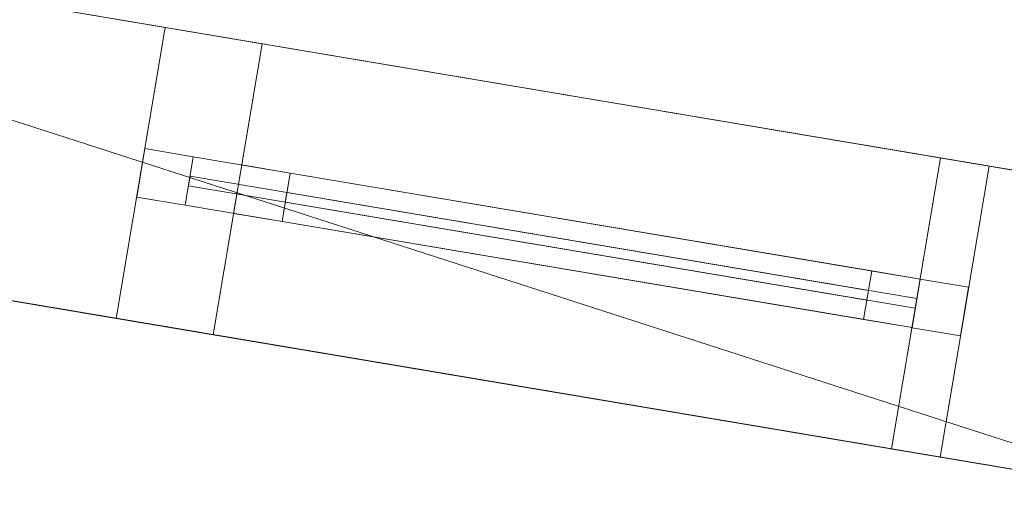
# Model space of a CAD drawing. Header units: millimetres. Extents: x -430348 to -225823, y -86243 to 5084.
# Tile 716 of 1056: x -350371 to -349369, y -2106 to -1631. Entities that reach past the tile are written whole.
import ezdxf

# ---------------------------------------------------------------- set-up
doc = ezdxf.new("R2010")
doc.units = ezdxf.units.MM
for name, color, linetype, lineweight in [('A-GLAZ-CURT', 52, 'Continuous', 9), ('A-GLAZ-CWMG', 51, 'Continuous', 9), ('A-ROOF', 132, 'Continuous', 9), ('A-WALL', 113, 'Continuous', 9)]:
    doc.layers.add(name, color=color, linetype=linetype, lineweight=lineweight)

# ---------------------------------------------------------------- blocks, each defined once
blk = doc.blocks.new('System Panel - Glazed-293982-_3D_ Copy 1')
at = {"layer": 'A-GLAZ-CURT', "transparency": 33554471}
mesh = blk.add_polyface(dxfattribs=at)
corners = [(-300, 5), (-300, 5, 525), (300, 5, 525), (300, 5)]
mesh.append_faces([[corners[k] for k in face] for face in [(1, 2, 3, 0)]])
mesh = blk.add_polyface(dxfattribs=at)
corners = [(300, -5), (-300, -5), (-300, 5), (300, 5)]
mesh.append_faces([[corners[k] for k in face] for face in [(0, 1, 2, 3)]])
mesh = blk.add_polyface(dxfattribs=at)
corners = [(-300, -5, 525), (300, -5, 525), (300, 5, 525), (-300, 5, 525)]
mesh.append_faces([[corners[k] for k in face] for face in [(3, 0, 1, 2)]])
mesh = blk.add_polyface(dxfattribs=at)
corners = [(-300, -5), (-300, -5, 525), (-300, 5, 525), (-300, 5)]
mesh.append_faces([[corners[k] for k in face] for face in [(0, 1, 2, 3)]])
mesh = blk.add_polyface(dxfattribs=at)
corners = [(300, -5, 525), (300, -5), (300, 5), (300, 5, 525)]
mesh.append_faces([[corners[k] for k in face] for face in [(0, 1, 2, 3)]])
mesh = blk.add_polyface(dxfattribs=at)
corners = [(-300, -5), (300, -5), (300, -5, 525), (-300, -5, 525)]
mesh.append_faces([[corners[k] for k in face] for face in [(2, 3, 0, 1)]])
blk = doc.blocks.new('Rectangular Mullion - 50mm x 50mm-444144-_3D_ Copy 1')
at = {"layer": 'A-GLAZ-CWMG'}
mesh = blk.add_polyface(dxfattribs=at)
corners = [(0, 25), (-50, 25), (-50, -25), (0, -25)]
mesh.append_faces([[corners[k] for k in face] for face in [(3, 0, 1, 2)]])
mesh = blk.add_polyface(dxfattribs=at)
corners = [(-50, 25), (0, 25), (0, 25, -700), (-50, 25, -700)]
mesh.append_faces([[corners[k] for k in face] for face in [(0, 1, 2, 3)]])
mesh = blk.add_polyface(dxfattribs=at)
corners = [(-50, -25), (-50, 25), (-50, 25, -700), (-50, -25, -700)]
mesh.append_faces([[corners[k] for k in face] for face in [(0, 1, 2, 3)]])
mesh = blk.add_polyface(dxfattribs=at)
corners = [(0, 25), (0, -25), (0, -25, -700), (0, 25, -700)]
mesh.append_faces([[corners[k] for k in face] for face in [(0, 1, 2, 3)]])
mesh = blk.add_polyface(dxfattribs=at)
corners = [(0, -25), (-50, -25), (-50, -25, -700), (0, -25, -700)]
mesh.append_faces([[corners[k] for k in face] for face in [(0, 1, 2, 3)]])
blk = doc.blocks.new('Rectangular Mullion - 50mm x 50mm-293980-_3D_ Copy 1')
at = {"layer": 'A-GLAZ-CWMG'}
mesh = blk.add_polyface(dxfattribs=at)
corners = [(0, 25), (-50, 25), (-50, -25), (0, -25)]
mesh.append_faces([[corners[k] for k in face] for face in [(3, 0, 1, 2)]])
mesh = blk.add_polyface(dxfattribs=at)
corners = [(0, 25, -600), (0, -25, -600), (-50, -25, -600), (-50, 25, -600)]
mesh.append_faces([[corners[k] for k in face] for face in [(3, 0, 1, 2)]])
mesh = blk.add_polyface(dxfattribs=at)
corners = [(-50, 25), (0, 25), (0, 25, -600), (-50, 25, -600)]
mesh.append_faces([[corners[k] for k in face] for face in [(0, 1, 2, 3)]])
mesh = blk.add_polyface(dxfattribs=at)
corners = [(-50, -25), (-50, 25), (-50, 25, -600), (-50, -25, -600)]
mesh.append_faces([[corners[k] for k in face] for face in [(3, 0, 1, 2)]])
mesh = blk.add_polyface(dxfattribs=at)
corners = [(0, 25), (0, -25), (0, -25, -600), (0, 25, -600)]
mesh.append_faces([[corners[k] for k in face] for face in [(3, 0, 1, 2)]])
mesh = blk.add_polyface(dxfattribs=at)
corners = [(0, -25), (-50, -25), (-50, -25, -600), (0, -25, -600)]
mesh.append_faces([[corners[k] for k in face] for face in [(0, 1, 2, 3)]])
blk = doc.blocks.new('Rectangular Mullion - 50mm x 50mm-293983-_3D_ Copy 1')
at = {"layer": 'A-GLAZ-CWMG'}
mesh = blk.add_polyface(dxfattribs=at)
corners = [(0, 25), (-50, 25), (-50, -25), (0, -25)]
mesh.append_faces([[corners[k] for k in face] for face in [(3, 0, 1, 2)]])
mesh = blk.add_polyface(dxfattribs=at)
corners = [(-50, 25), (0, 25), (0, 25, -600), (-50, 25, -600)]
mesh.append_faces([[corners[k] for k in face] for face in [(0, 1, 2, 3)]])
mesh = blk.add_polyface(dxfattribs=at)
corners = [(-50, -25), (-50, 25), (-50, 25, -600), (-50, -25, -600)]
mesh.append_faces([[corners[k] for k in face] for face in [(0, 1, 2, 3)]])
mesh = blk.add_polyface(dxfattribs=at)
corners = [(0, 25), (0, -25), (0, -25, -600), (0, 25, -600)]
mesh.append_faces([[corners[k] for k in face] for face in [(0, 1, 2, 3)]])
mesh = blk.add_polyface(dxfattribs=at)
corners = [(0, -25), (-50, -25), (-50, -25, -600), (0, -25, -600)]
mesh.append_faces([[corners[k] for k in face] for face in [(0, 1, 2, 3)]])
blk = doc.blocks.new('Rectangular Mullion - 50mm x 50mm-293846-_3D_ Copy 1')
at = {"layer": 'A-GLAZ-CWMG'}
mesh = blk.add_polyface(dxfattribs=at)
corners = [(0, 25), (-50, 25), (-50, -25), (0, -25)]
mesh.append_faces([[corners[k] for k in face] for face in [(3, 0, 1, 2)]])
mesh = blk.add_polyface(dxfattribs=at)
corners = [(0, 25, -600), (0, -25, -600), (-50, -25, -600), (-50, 25, -600)]
mesh.append_faces([[corners[k] for k in face] for face in [(3, 0, 1, 2)]])
mesh = blk.add_polyface(dxfattribs=at)
corners = [(-50, 25), (0, 25), (0, 25, -600), (-50, 25, -600)]
mesh.append_faces([[corners[k] for k in face] for face in [(0, 1, 2, 3)]])
mesh = blk.add_polyface(dxfattribs=at)
corners = [(-50, -25), (-50, 25), (-50, 25, -600), (-50, -25, -600)]
mesh.append_faces([[corners[k] for k in face] for face in [(3, 0, 1, 2)]])
mesh = blk.add_polyface(dxfattribs=at)
corners = [(0, 25), (0, -25), (0, -25, -600), (0, 25, -600)]
mesh.append_faces([[corners[k] for k in face] for face in [(3, 0, 1, 2)]])
mesh = blk.add_polyface(dxfattribs=at)
corners = [(0, -25), (-50, -25), (-50, -25, -600), (0, -25, -600)]
mesh.append_faces([[corners[k] for k in face] for face in [(0, 1, 2, 3)]])
blk = doc.blocks.new('System Panel - door 4-518740-_3D_ Copy 1')
at = {"layer": 'A-GLAZ-CURT'}
mesh = blk.add_polyface(dxfattribs=at)
corners = [(-375, 5), (-375, 5, 1975), (375, 5, 1975), (375, 5)]
mesh.append_faces([[corners[k] for k in face] for face in [(1, 2, 3, 0)]])
mesh = blk.add_polyface(dxfattribs=at)
corners = [(375, -5), (-375, -5), (-375, 5), (375, 5)]
mesh.append_faces([[corners[k] for k in face] for face in [(0, 1, 2, 3)]])
mesh = blk.add_polyface(dxfattribs=at)
corners = [(-375, -5, 1975), (375, -5, 1975), (375, 5, 1975), (-375, 5, 1975)]
mesh.append_faces([[corners[k] for k in face] for face in [(0, 1, 2, 3)]])
mesh = blk.add_polyface(dxfattribs=at)
corners = [(-375, -5), (-375, -5, 1975), (-375, 5, 1975), (-375, 5)]
mesh.append_faces([[corners[k] for k in face] for face in [(3, 0, 1, 2)]])
mesh = blk.add_polyface(dxfattribs=at)
corners = [(375, -5, 1975), (375, -5), (375, 5), (375, 5, 1975)]
mesh.append_faces([[corners[k] for k in face] for face in [(3, 0, 1, 2)]])
mesh = blk.add_polyface(dxfattribs=at)
corners = [(-375, -5), (375, -5), (375, -5, 1975), (-375, -5, 1975)]
mesh.append_faces([[corners[k] for k in face] for face in [(3, 0, 1, 2)]])
blk = doc.blocks.new('Rectangular Mullion - 50mm x 50mm-518787-_3D_ Copy 1')
at = {"layer": 'A-GLAZ-CWMG'}
mesh = blk.add_polyface(dxfattribs=at)
corners = [(0, 25), (-50, 25), (-50, -25), (0, -25)]
mesh.append_faces([[corners[k] for k in face] for face in [(2, 3, 0, 1)]])
mesh = blk.add_polyface(dxfattribs=at)
corners = [(-50, 25), (0, 25), (0, 25, -250), (-50, 25, -250)]
mesh.append_faces([[corners[k] for k in face] for face in [(0, 1, 2, 3)]])
mesh = blk.add_polyface(dxfattribs=at)
corners = [(-50, -25), (-50, 25), (-50, 25, -250), (-50, -25, -250)]
mesh.append_faces([[corners[k] for k in face] for face in [(0, 1, 2, 3)]])
mesh = blk.add_polyface(dxfattribs=at)
corners = [(0, 25), (0, -25), (0, -25, -250), (0, 25, -250)]
mesh.append_faces([[corners[k] for k in face] for face in [(0, 1, 2, 3)]])
mesh = blk.add_polyface(dxfattribs=at)
corners = [(0, -25), (-50, -25), (-50, -25, -250), (0, -25, -250)]
mesh.append_faces([[corners[k] for k in face] for face in [(0, 1, 2, 3)]])
blk = doc.blocks.new('Rectangular Mullion - 50mm x 50mm-518608-_3D_ Copy 1')
at = {"layer": 'A-GLAZ-CWMG'}
mesh = blk.add_polyface(dxfattribs=at)
corners = [(0, 25), (-50, 25), (-50, -25), (0, -25)]
mesh.append_faces([[corners[k] for k in face] for face in [(3, 0, 1, 2)]])
mesh = blk.add_polyface(dxfattribs=at)
corners = [(0, 25, -750), (0, -25, -750), (-50, -25, -750), (-50, 25, -750)]
mesh.append_faces([[corners[k] for k in face] for face in [(3, 0, 1, 2)]])
mesh = blk.add_polyface(dxfattribs=at)
corners = [(-50, 25), (0, 25), (0, 25, -750), (-50, 25, -750)]
mesh.append_faces([[corners[k] for k in face] for face in [(0, 1, 2, 3)]])
mesh = blk.add_polyface(dxfattribs=at)
corners = [(-50, -25), (-50, 25), (-50, 25, -750), (-50, -25, -750)]
mesh.append_faces([[corners[k] for k in face] for face in [(0, 1, 2, 3)]])
mesh = blk.add_polyface(dxfattribs=at)
corners = [(0, 25), (0, -25), (0, -25, -750), (0, 25, -750)]
mesh.append_faces([[corners[k] for k in face] for face in [(0, 1, 2, 3)]])
mesh = blk.add_polyface(dxfattribs=at)
corners = [(0, -25), (-50, -25), (-50, -25, -750), (0, -25, -750)]
mesh.append_faces([[corners[k] for k in face] for face in [(0, 1, 2, 3)]])
blk = doc.blocks.new('Rectangular Mullion - 50mm x 50mm-518788-_3D_ Copy 1')
at = {"layer": 'A-GLAZ-CWMG'}
mesh = blk.add_polyface(dxfattribs=at)
corners = [(0, 25), (-50, 25), (-50, -25), (0, -25)]
mesh.append_faces([[corners[k] for k in face] for face in [(2, 3, 0, 1)]])
mesh = blk.add_polyface(dxfattribs=at)
corners = [(-50, 25), (0, 25), (0, 25, -2050), (-50, 25, -2050)]
mesh.append_faces([[corners[k] for k in face] for face in [(3, 0, 1, 2)]])
mesh = blk.add_polyface(dxfattribs=at)
corners = [(-50, -25), (-50, 25), (-50, 25, -2050), (-50, -25, -2050)]
mesh.append_faces([[corners[k] for k in face] for face in [(3, 0, 1, 2)]])
mesh = blk.add_polyface(dxfattribs=at)
corners = [(0, 25), (0, -25), (0, -25, -2050), (0, 25, -2050)]
mesh.append_faces([[corners[k] for k in face] for face in [(3, 0, 1, 2)]])
mesh = blk.add_polyface(dxfattribs=at)
corners = [(0, -25), (-50, -25), (-50, -25, -2050), (0, -25, -2050)]
mesh.append_faces([[corners[k] for k in face] for face in [(3, 0, 1, 2)]])
blk = doc.blocks.new('Rectangular Mullion - 50mm x 50mm-518609-_3D_ Copy 1')
at = {"layer": 'A-GLAZ-CWMG'}
mesh = blk.add_polyface(dxfattribs=at)
corners = [(0, 25), (-50, 25), (-50, -25), (0, -25)]
mesh.append_faces([[corners[k] for k in face] for face in [(2, 3, 0, 1)]])
mesh = blk.add_polyface(dxfattribs=at)
corners = [(0, 25, -750), (0, -25, -750), (-50, -25, -750), (-50, 25, -750)]
mesh.append_faces([[corners[k] for k in face] for face in [(0, 1, 2, 3)]])
mesh = blk.add_polyface(dxfattribs=at)
corners = [(-50, 25), (0, 25), (0, 25, -750), (-50, 25, -750)]
mesh.append_faces([[corners[k] for k in face] for face in [(0, 1, 2, 3)]])
mesh = blk.add_polyface(dxfattribs=at)
corners = [(-50, -25), (-50, 25), (-50, 25, -750), (-50, -25, -750)]
mesh.append_faces([[corners[k] for k in face] for face in [(0, 1, 2, 3)]])
mesh = blk.add_polyface(dxfattribs=at)
corners = [(0, 25), (0, -25), (0, -25, -750), (0, 25, -750)]
mesh.append_faces([[corners[k] for k in face] for face in [(0, 1, 2, 3)]])
mesh = blk.add_polyface(dxfattribs=at)
corners = [(0, -25), (-50, -25), (-50, -25, -750), (0, -25, -750)]
mesh.append_faces([[corners[k] for k in face] for face in [(0, 1, 2, 3)]])
blk = doc.blocks.new('System Panel - Glazed-518789-_3D_ Copy 1')
at = {"layer": 'A-GLAZ-CURT', "transparency": 33554471}
mesh = blk.add_polyface(dxfattribs=at)
corners = [(-375, 5), (-375, 5, 175), (375, 5, 175), (375, 5)]
mesh.append_faces([[corners[k] for k in face] for face in [(1, 2, 3, 0)]])
mesh = blk.add_polyface(dxfattribs=at)
corners = [(375, -5), (-375, -5), (-375, 5), (375, 5)]
mesh.append_faces([[corners[k] for k in face] for face in [(0, 1, 2, 3)]])
mesh = blk.add_polyface(dxfattribs=at)
corners = [(-375, -5, 175), (375, -5, 175), (375, 5, 175), (-375, 5, 175)]
mesh.append_faces([[corners[k] for k in face] for face in [(0, 1, 2, 3)]])
mesh = blk.add_polyface(dxfattribs=at)
corners = [(-375, -5), (-375, -5, 175), (-375, 5, 175), (-375, 5)]
mesh.append_faces([[corners[k] for k in face] for face in [(3, 0, 1, 2)]])
mesh = blk.add_polyface(dxfattribs=at)
corners = [(375, -5, 175), (375, -5), (375, 5), (375, 5, 175)]
mesh.append_faces([[corners[k] for k in face] for face in [(3, 0, 1, 2)]])
mesh = blk.add_polyface(dxfattribs=at)
corners = [(-375, -5), (375, -5), (375, -5, 175), (-375, -5, 175)]
mesh.append_faces([[corners[k] for k in face] for face in [(3, 0, 1, 2)]])
blk = doc.blocks.new('Rectangular Mullion - 50mm x 50mm-518790-_3D_ Copy 1')
at = {"layer": 'A-GLAZ-CWMG'}
mesh = blk.add_polyface(dxfattribs=at)
corners = [(0, 25, -2050), (0, -25, -2050), (-50, -25, -2050), (-50, 25, -2050)]
mesh.append_faces([[corners[k] for k in face] for face in [(0, 1, 2, 3)]])
mesh = blk.add_polyface(dxfattribs=at)
corners = [(-50, 25), (0, 25), (0, 25, -2050), (-50, 25, -2050)]
mesh.append_faces([[corners[k] for k in face] for face in [(3, 0, 1, 2)]])
mesh = blk.add_polyface(dxfattribs=at)
corners = [(-50, -25), (-50, 25), (-50, 25, -2050), (-50, -25, -2050)]
mesh.append_faces([[corners[k] for k in face] for face in [(3, 0, 1, 2)]])
mesh = blk.add_polyface(dxfattribs=at)
corners = [(0, 25), (0, -25), (0, -25, -2050), (0, 25, -2050)]
mesh.append_faces([[corners[k] for k in face] for face in [(3, 0, 1, 2)]])
mesh = blk.add_polyface(dxfattribs=at)
corners = [(0, -25), (-50, -25), (-50, -25, -2050), (0, -25, -2050)]
mesh.append_faces([[corners[k] for k in face] for face in [(3, 0, 1, 2)]])
blk = doc.blocks.new('Rectangular Mullion - 50mm x 50mm-518791-_3D_ Copy 1')
at = {"layer": 'A-GLAZ-CWMG'}
mesh = blk.add_polyface(dxfattribs=at)
corners = [(0, 25, -250), (0, -25, -250), (-50, -25, -250), (-50, 25, -250)]
mesh.append_faces([[corners[k] for k in face] for face in [(0, 1, 2, 3)]])
mesh = blk.add_polyface(dxfattribs=at)
corners = [(-50, 25), (0, 25), (0, 25, -250), (-50, 25, -250)]
mesh.append_faces([[corners[k] for k in face] for face in [(0, 1, 2, 3)]])
mesh = blk.add_polyface(dxfattribs=at)
corners = [(-50, -25), (-50, 25), (-50, 25, -250), (-50, -25, -250)]
mesh.append_faces([[corners[k] for k in face] for face in [(0, 1, 2, 3)]])
mesh = blk.add_polyface(dxfattribs=at)
corners = [(0, 25), (0, -25), (0, -25, -250), (0, 25, -250)]
mesh.append_faces([[corners[k] for k in face] for face in [(0, 1, 2, 3)]])
mesh = blk.add_polyface(dxfattribs=at)
corners = [(0, -25), (-50, -25), (-50, -25, -250), (0, -25, -250)]
mesh.append_faces([[corners[k] for k in face] for face in [(0, 1, 2, 3)]])
blk = doc.blocks.new('Rectangular Mullion - 50mm x 50mm-518610-_3D_ Copy 1')
at = {"layer": 'A-GLAZ-CWMG'}
mesh = blk.add_polyface(dxfattribs=at)
corners = [(25, 25), (-25, 25), (-25, -25), (25, -25)]
mesh.append_faces([[corners[k] for k in face] for face in [(2, 3, 0, 1)]])
mesh = blk.add_polyface(dxfattribs=at)
corners = [(25, 25, -750), (25, -25, -750), (-25, -25, -750), (-25, 25, -750)]
mesh.append_faces([[corners[k] for k in face] for face in [(0, 1, 2, 3)]])
mesh = blk.add_polyface(dxfattribs=at)
corners = [(-25, 25), (25, 25), (25, 25, -750), (-25, 25, -750)]
mesh.append_faces([[corners[k] for k in face] for face in [(0, 1, 2, 3)]])
mesh = blk.add_polyface(dxfattribs=at)
corners = [(-25, -25), (-25, 25), (-25, 25, -750), (-25, -25, -750)]
mesh.append_faces([[corners[k] for k in face] for face in [(0, 1, 2, 3)]])
mesh = blk.add_polyface(dxfattribs=at)
corners = [(25, 25), (25, -25), (25, -25, -750), (25, 25, -750)]
mesh.append_faces([[corners[k] for k in face] for face in [(0, 1, 2, 3)]])
mesh = blk.add_polyface(dxfattribs=at)
corners = [(25, -25), (-25, -25), (-25, -25, -750), (25, -25, -750)]
mesh.append_faces([[corners[k] for k in face] for face in [(0, 1, 2, 3)]])
blk = doc.blocks.new('System Panel - Glazed-395669-_3D_ Copy 1')
at = {"layer": 'A-GLAZ-CURT', "transparency": 33554471}
mesh = blk.add_polyface(dxfattribs=at)
corners = [(-300, 5), (-300, 5, 625), (300, 5, 625), (300, 5)]
mesh.append_faces([[corners[k] for k in face] for face in [(2, 3, 0, 1)]])
mesh = blk.add_polyface(dxfattribs=at)
corners = [(300, -5), (-300, -5), (-300, 5), (300, 5)]
mesh.append_faces([[corners[k] for k in face] for face in [(0, 1, 2, 3)]])
mesh = blk.add_polyface(dxfattribs=at)
corners = [(-300, -5, 625), (300, -5, 625), (300, 5, 625), (-300, 5, 625)]
mesh.append_faces([[corners[k] for k in face] for face in [(3, 0, 1, 2)]])
mesh = blk.add_polyface(dxfattribs=at)
corners = [(-300, -5), (-300, -5, 625), (-300, 5, 625), (-300, 5)]
mesh.append_faces([[corners[k] for k in face] for face in [(0, 1, 2, 3)]])
mesh = blk.add_polyface(dxfattribs=at)
corners = [(300, -5, 625), (300, -5), (300, 5), (300, 5, 625)]
mesh.append_faces([[corners[k] for k in face] for face in [(0, 1, 2, 3)]])
mesh = blk.add_polyface(dxfattribs=at)
corners = [(-300, -5), (300, -5), (300, -5, 625), (-300, -5, 625)]
mesh.append_faces([[corners[k] for k in face] for face in [(2, 3, 0, 1)]])
blk = doc.blocks.new('Rectangular Mullion - 50mm x 50mm-293985-_3D_ Copy 1')
at = {"layer": 'A-GLAZ-CWMG'}
mesh = blk.add_polyface(dxfattribs=at)
corners = [(0, 25, -600), (0, -25, -600), (-50, -25, -600), (-50, 25, -600)]
mesh.append_faces([[corners[k] for k in face] for face in [(3, 0, 1, 2)]])
mesh = blk.add_polyface(dxfattribs=at)
corners = [(-50, 25), (0, 25), (0, 25, -600), (-50, 25, -600)]
mesh.append_faces([[corners[k] for k in face] for face in [(0, 1, 2, 3)]])
mesh = blk.add_polyface(dxfattribs=at)
corners = [(-50, -25), (-50, 25), (-50, 25, -600), (-50, -25, -600)]
mesh.append_faces([[corners[k] for k in face] for face in [(0, 1, 2, 3)]])
mesh = blk.add_polyface(dxfattribs=at)
corners = [(0, 25), (0, -25), (0, -25, -600), (0, 25, -600)]
mesh.append_faces([[corners[k] for k in face] for face in [(0, 1, 2, 3)]])
mesh = blk.add_polyface(dxfattribs=at)
corners = [(0, -25), (-50, -25), (-50, -25, -600), (0, -25, -600)]
mesh.append_faces([[corners[k] for k in face] for face in [(0, 1, 2, 3)]])
blk = doc.blocks.new('Rectangular Mullion - 50mm x 50mm-444145-_3D_ Copy 1')
at = {"layer": 'A-GLAZ-CWMG'}
mesh = blk.add_polyface(dxfattribs=at)
corners = [(0, 25, -700), (0, -25, -700), (-50, -25, -700), (-50, 25, -700)]
mesh.append_faces([[corners[k] for k in face] for face in [(0, 1, 2, 3)]])
mesh = blk.add_polyface(dxfattribs=at)
corners = [(-50, 25), (0, 25), (0, 25, -700), (-50, 25, -700)]
mesh.append_faces([[corners[k] for k in face] for face in [(0, 1, 2, 3)]])
mesh = blk.add_polyface(dxfattribs=at)
corners = [(-50, -25), (-50, 25), (-50, 25, -700), (-50, -25, -700)]
mesh.append_faces([[corners[k] for k in face] for face in [(0, 1, 2, 3)]])
mesh = blk.add_polyface(dxfattribs=at)
corners = [(0, 25), (0, -25), (0, -25, -700), (0, 25, -700)]
mesh.append_faces([[corners[k] for k in face] for face in [(0, 1, 2, 3)]])
mesh = blk.add_polyface(dxfattribs=at)
corners = [(0, -25), (-50, -25), (-50, -25, -700), (0, -25, -700)]
mesh.append_faces([[corners[k] for k in face] for face in [(0, 1, 2, 3)]])
blk = doc.blocks.new('Rectangular Mullion - 50mm x 50mm-293981-_3D_ Copy 1')
at = {"layer": 'A-GLAZ-CWMG'}
mesh = blk.add_polyface(dxfattribs=at)
corners = [(25, 25), (-25, 25), (-25, -25), (25, -25)]
mesh.append_faces([[corners[k] for k in face] for face in [(2, 3, 0, 1)]])
mesh = blk.add_polyface(dxfattribs=at)
corners = [(25, 25, -600), (25, -25, -600), (-25, -25, -600), (-25, 25, -600)]
mesh.append_faces([[corners[k] for k in face] for face in [(0, 1, 2, 3)]])
mesh = blk.add_polyface(dxfattribs=at)
corners = [(-25, 25), (25, 25), (25, 25, -600), (-25, 25, -600)]
mesh.append_faces([[corners[k] for k in face] for face in [(0, 1, 2, 3)]])
mesh = blk.add_polyface(dxfattribs=at)
corners = [(-25, -25), (-25, 25), (-25, 25, -600), (-25, -25, -600)]
mesh.append_faces([[corners[k] for k in face] for face in [(0, 1, 2, 3)]])
mesh = blk.add_polyface(dxfattribs=at)
corners = [(25, 25), (25, -25), (25, -25, -600), (25, 25, -600)]
mesh.append_faces([[corners[k] for k in face] for face in [(0, 1, 2, 3)]])
mesh = blk.add_polyface(dxfattribs=at)
corners = [(25, -25), (-25, -25), (-25, -25, -600), (25, -25, -600)]
mesh.append_faces([[corners[k] for k in face] for face in [(0, 1, 2, 3)]])

msp = doc.modelspace()

# ---------------------------------------------------------------- block references
at = {"layer": 'A-GLAZ-CURT', "rotation": 350.4526997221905}
msp.add_blockref('System Panel - door 4-518740-_3D_ Copy 1', (-349828.8, -1857.3, 58657.6), dxfattribs=at)
at = {"layer": 'A-GLAZ-CURT', "transparency": 33554471}
for name, p, rotation in [('System Panel - Glazed-518789-_3D_ Copy 1', (-349828.8, -1857.3, 60682.6), 350.4526997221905), ('System Panel - Glazed-293982-_3D_ Copy 1', (-349804.2, -1861.5, 62007.6), 170.4526997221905), ('System Panel - Glazed-395669-_3D_ Copy 1', (-349804.2, -1861.5, 62582.6), 170.4526997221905)]:
    msp.add_blockref(name, p, dxfattribs=dict(at, rotation=rotation))
at = {"layer": 'A-GLAZ-CWMG'}
for name, p, rotation in [('Rectangular Mullion - 50mm x 50mm-518787-_3D_ Copy 1', (-350247.9, -1786.8, 60907.6), 170.4526997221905), ('Rectangular Mullion - 50mm x 50mm-518790-_3D_ Copy 1', (-350247.9, -1786.8, 60657.6), 170.4526997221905), ('Rectangular Mullion - 50mm x 50mm-444144-_3D_ Copy 1', (-349459, -1919.5, 63257.6), 350.4526997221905), ('Rectangular Mullion - 50mm x 50mm-293985-_3D_ Copy 1', (-349459, -1919.5, 62557.6), 350.4526997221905)]:
    msp.add_blockref(name, p, dxfattribs=dict(at, rotation=rotation))
at = {"layer": 'A-GLAZ-CWMG', "extrusion": (0.986149, -0.165862, 0)}
for name, p, rotation in [('Rectangular Mullion - 50mm x 50mm-518608-_3D_ Copy 1', (-59854.8, 60907.6, -344300.3), 90), ('Rectangular Mullion - 50mm x 50mm-518610-_3D_ Copy 1', (-59854.8, 60657.6, -344300.3), 90), ('Rectangular Mullion - 50mm x 50mm-293846-_3D_ Copy 1', (-59854.8, 61957.6, -344350.3), 270)]:
    msp.add_blockref(name, p, dxfattribs=dict(at, rotation=rotation))
at = {"layer": 'A-GLAZ-CWMG', "extrusion": (-0.986149, 0.165862, 0)}
for name, p, rotation in [('Rectangular Mullion - 50mm x 50mm-518609-_3D_ Copy 1', (59854.8, 58607.6, 345050.3), 270), ('Rectangular Mullion - 50mm x 50mm-293980-_3D_ Copy 1', (59854.8, 63257.6, 344950.3), 90), ('Rectangular Mullion - 50mm x 50mm-293981-_3D_ Copy 1', (59854.8, 62557.6, 344950.3), 90)]:
    msp.add_blockref(name, p, dxfattribs=dict(at, rotation=rotation))
at = {"layer": 'A-GLAZ-CWMG', "extrusion": (0, 0, -1)}
for name, p, rotation in [('Rectangular Mullion - 50mm x 50mm-293983-_3D_ Copy 1', (350149.3, -1803.4, -61957.6), 9.547300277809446), ('Rectangular Mullion - 50mm x 50mm-444145-_3D_ Copy 1', (350149.3, -1803.4, -62557.6), 9.547300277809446), ('Rectangular Mullion - 50mm x 50mm-518788-_3D_ Copy 1', (349409.7, -1927.8, -58607.6), 189.5473002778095), ('Rectangular Mullion - 50mm x 50mm-518791-_3D_ Copy 1', (349409.7, -1927.8, -60657.6), 189.5473002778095)]:
    msp.add_blockref(name, p, dxfattribs=dict(at, rotation=rotation))

# ---------------------------------------------------------------- meshes
at = {"layer": 'A-ROOF'}
mesh = msp.add_polyface(dxfattribs=at)
corners = [(-360412.7, 480.5, 63257.6), (-360412.7, 480.5, 63357.6), (-335956.2, -3632.8, 63357.6), (-335956.2, -3632.8, 63257.6)]
mesh.append_faces([[corners[k] for k in face] for face in [(2, 3, 0, 1)]])
mesh = msp.add_polyface(dxfattribs=at)
corners = [(-335956.2, -3632.8, 63357.6), (-360412.7, 480.5, 63357.6), (-357333, -3637.3, 65907.6), (-355277.9, -3983, 65907.6), (-355180.4, -3403.2, 65485.3), (-354376.7, -3538.4, 65485.3), (-354474.2, -4118.1, 65907.6), (-343029.9, -6043, 65907.6), (-342932.4, -5463.2, 65485.3), (-342128.7, -5598.4, 65485.3), (-342226.2, -6178.1, 65907.6), (-340055.7, -6543.2, 65907.6)]
mesh.append_faces([[corners[k] for k in face] for face in [(4, 1, 2, 3)]], dxfattribs={"vtx0": -1})
mesh.append_faces([[corners[k] for k in face] for face in [(1, 4, 5, 0)]], dxfattribs={"vtx0": -1, "vtx2": -1})
mesh.append_faces([[corners[k] for k in face] for face in [(11, 0, 9, 10), (7, 8, 5, 6)]], dxfattribs={"vtx1": -1})
mesh.append_faces([[corners[k] for k in face] for face in [(8, 9, 0, 5)]], dxfattribs={"vtx1": -1, "vtx2": -1, "vtx3": -1})
mesh = msp.add_polyface(dxfattribs=at)
corners = [(-360412.7, 480.5, 63257.6), (-335956.2, -3632.8, 63257.6), (-340055.7, -6543.2, 65807.6), (-342226.2, -6178.1, 65807.6), (-342128.7, -5598.4, 65385.3), (-342932.4, -5463.2, 65385.3), (-343029.9, -6043, 65807.6), (-354474.2, -4118.1, 65807.6), (-354376.7, -3538.4, 65385.3), (-355180.4, -3403.2, 65385.3), (-355277.9, -3983, 65807.6), (-357333, -3637.3, 65807.6)]
mesh.append_faces([[corners[k] for k in face] for face in [(4, 1, 2, 3), (8, 5, 6, 7)]], dxfattribs={"vtx0": -1})
mesh.append_faces([[corners[k] for k in face] for face in [(1, 4, 5, 8)]], dxfattribs={"vtx0": -1, "vtx2": -1, "vtx3": -1})
mesh.append_faces([[corners[k] for k in face] for face in [(11, 0, 9, 10)]], dxfattribs={"vtx1": -1})
mesh.append_faces([[corners[k] for k in face] for face in [(8, 9, 0, 1)]], dxfattribs={"vtx1": -1, "vtx3": -1})
at = {"layer": 'A-WALL'}
mesh = msp.add_polyface(dxfattribs=at)
corners = [(-345440.2, -2443.3, 58457.6), (-351159.9, -1481.3, 58457.6), (-351159.9, -1481.3, 63544.9), (-345440.2, -2443.3, 63544.9), (-346426.4, -2277.5, 61957.6), (-346426.4, -2277.5, 63257.6), (-347116.7, -2161.4, 63257.6), (-347116.7, -2161.4, 61957.6), (-349434.1, -1771.6, 61957.6), (-349434.1, -1771.6, 63257.6), (-350124.4, -1655.5, 63257.6), (-350124.4, -1655.5, 61957.6), (-348053.5, -2003.8, 61957.6), (-348053.5, -2003.8, 63257.6), (-348546.6, -1920.9, 63257.6), (-348546.6, -1920.9, 61957.6), (-350223.1, -1638.9, 60907.6), (-350223.1, -1638.9, 58607.6), (-349384.8, -1779.9, 58607.6), (-349384.8, -1779.9, 60907.6), (-346327.8, -2294, 58607.6), (-346327.8, -2294, 60907.6), (-347166, -2153.1, 60907.6), (-347166, -2153.1, 58607.6), (-347708.4, -2061.8, 58607.6), (-347708.4, -2061.8, 60907.6), (-348842.4, -1871.1, 60907.6), (-348842.4, -1871.1, 58607.6)]
mesh.append_faces([[corners[k] for k in face] for face in [(8, 26, 19)]], dxfattribs={"vtx0": -1, "vtx1": -1, "vtx2": -1})
mesh.append_faces([[corners[k] for k in face] for face in [(22, 25, 7, 4)]], dxfattribs={"vtx0": -1, "vtx1": -1, "vtx3": -1})
mesh.append_faces([[corners[k] for k in face] for face in [(0, 20, 21, 3), (7, 12, 13, 6), (19, 26, 27, 18)]], dxfattribs={"vtx0": -1, "vtx2": -1})
mesh.append_faces([[corners[k] for k in face] for face in [(3, 5, 6, 13), (1, 17, 18, 27), (2, 10, 11, 16)]], dxfattribs={"vtx0": -1, "vtx2": -1, "vtx3": -1})
mesh.append_faces([[corners[k] for k in face] for face in [(21, 22, 4)]], dxfattribs={"vtx1": -1, "vtx2": -1})
mesh.append_faces([[corners[k] for k in face] for face in [(23, 20, 0, 24), (25, 26, 12, 7), (4, 5, 3, 21), (15, 12, 26, 8), (9, 10, 2, 14)]], dxfattribs={"vtx1": -1, "vtx2": -1, "vtx3": -1})
mesh.append_faces([[corners[k] for k in face] for face in [(22, 23, 24, 25), (27, 24, 0, 1), (2, 3, 13, 14), (16, 17, 1, 2), (19, 16, 11, 8), (14, 15, 8, 9)]], dxfattribs={"vtx1": -1, "vtx3": -1})
mesh = msp.add_polyface(dxfattribs=at)
corners = [(-345785.8, -2689.4, 58457.6), (-347462.3, -2407.4, 58457.6), (-347758.1, -2357.7, 58457.6), (-348892.2, -2166.9, 58457.6), (-349188.1, -2117.2, 58457.6), (-350913.8, -1826.9, 58457.6), (-351159.9, -1481.3, 58457.6), (-345440.2, -2443.3, 58457.6)]
mesh.append_faces([[corners[k] for k in face] for face in [(7, 2, 3)]], dxfattribs={"vtx0": -1, "vtx2": -1})
mesh.append_faces([[corners[k] for k in face] for face in [(6, 7, 3, 4)]], dxfattribs={"vtx1": -1, "vtx3": -1})
mesh.append_faces([[corners[k] for k in face] for face in [(4, 5, 6)]], dxfattribs={"vtx2": -1})
mesh.append_faces([[corners[k] for k in face] for face in [(7, 0, 1, 2)]], dxfattribs={"vtx3": -1})
mesh = msp.add_polyface(dxfattribs=at)
corners = [(-350913.8, -1826.9, 63760.4), (-345785.8, -2689.4, 63760.4), (-345440.2, -2443.3, 63544.9), (-351159.9, -1481.3, 63544.9)]
mesh.append_faces([[corners[k] for k in face] for face in [(0, 1, 2, 3)]])
mesh = msp.add_polyface(dxfattribs=at)
corners = [(-350272.8, -1934.7, 58607.6), (-350223.1, -1638.9, 58607.6), (-350223.1, -1638.9, 60907.6), (-350272.8, -1934.7, 60907.6)]
mesh.append_faces([[corners[k] for k in face] for face in [(1, 2, 3, 0)]])
mesh = msp.add_polyface(dxfattribs=at)
corners = [(-350272.8, -1934.7, 60907.6), (-350223.1, -1638.9, 60907.6), (-349384.8, -1779.9, 60907.6), (-349434.6, -2075.7, 60907.6)]
mesh.append_faces([[corners[k] for k in face] for face in [(0, 1, 2, 3)]])
mesh = msp.add_polyface(dxfattribs=at)
corners = [(-350223.1, -1638.9, 58607.6), (-350272.8, -1934.7, 58607.6), (-349434.6, -2075.7, 58607.6), (-349384.8, -1779.9, 58607.6)]
mesh.append_faces([[corners[k] for k in face] for face in [(3, 0, 1, 2)]])
mesh = msp.add_polyface(dxfattribs=at)
corners = [(-349434.1, -1771.6, 63257.6), (-349483.9, -2067.4, 63257.6), (-350174.2, -1951.3, 63257.6), (-350124.4, -1655.5, 63257.6)]
mesh.append_faces([[corners[k] for k in face] for face in [(1, 2, 3, 0)]])
mesh = msp.add_polyface(dxfattribs=at)
corners = [(-350124.4, -1655.5, 63257.6), (-350174.2, -1951.3, 63257.6), (-350174.2, -1951.3, 61957.6), (-350124.4, -1655.5, 61957.6)]
mesh.append_faces([[corners[k] for k in face] for face in [(0, 1, 2, 3)]])
mesh = msp.add_polyface(dxfattribs=at)
corners = [(-349483.9, -2067.4, 61957.6), (-349434.1, -1771.6, 61957.6), (-350124.4, -1655.5, 61957.6), (-350174.2, -1951.3, 61957.6)]
mesh.append_faces([[corners[k] for k in face] for face in [(3, 0, 1, 2)]])
mesh = msp.add_polyface(dxfattribs=at)
corners = [(-349483.9, -2067.4, 63257.6), (-349434.1, -1771.6, 63257.6), (-349434.1, -1771.6, 61957.6), (-349483.9, -2067.4, 61957.6)]
mesh.append_faces([[corners[k] for k in face] for face in [(3, 0, 1, 2)]])
mesh = msp.add_polyface(dxfattribs=at)
corners = [(-349434.6, -2075.7, 60907.6), (-349384.8, -1779.9, 60907.6), (-349384.8, -1779.9, 58607.6), (-349434.6, -2075.7, 58607.6)]
mesh.append_faces([[corners[k] for k in face] for face in [(0, 1, 2, 3)]])
mesh = msp.add_polyface(dxfattribs=at)
corners = [(-350913.8, -1826.9, 58457.6), (-349188.1, -2117.2, 58457.6), (-348892.2, -2166.9, 58457.6), (-347758.1, -2357.7, 58457.6), (-347462.3, -2407.4, 58457.6), (-345785.8, -2689.4, 58457.6), (-345785.8, -2689.4, 63760.4), (-350913.8, -1826.9, 63760.4), (-346476.1, -2573.3, 63257.6), (-346476.1, -2573.3, 61957.6), (-347166.4, -2457.2, 61957.6), (-347166.4, -2457.2, 63257.6), (-349483.9, -2067.4, 63257.6), (-349483.9, -2067.4, 61957.6), (-350174.2, -1951.3, 61957.6), (-350174.2, -1951.3, 63257.6), (-348103.3, -2299.6, 63257.6), (-348103.3, -2299.6, 61957.6), (-348596.4, -2216.7, 61957.6), (-348596.4, -2216.7, 63257.6), (-350272.8, -1934.7, 58607.6), (-350272.8, -1934.7, 60907.6), (-349434.6, -2075.7, 60907.6), (-349434.6, -2075.7, 58607.6), (-346377.5, -2589.9, 60907.6), (-346377.5, -2589.9, 58607.6), (-347215.8, -2448.9, 58607.6), (-347215.8, -2448.9, 60907.6), (-347758.1, -2357.7, 60907.6), (-347758.1, -2357.7, 58607.6), (-348892.2, -2166.9, 58607.6), (-348892.2, -2166.9, 60907.6)]
mesh.append_faces([[corners[k] for k in face] for face in [(18, 13, 31, 17), (22, 31, 13), (28, 10, 17, 31), (27, 10, 28)]], dxfattribs={"vtx0": -1, "vtx1": -1, "vtx2": -1})
mesh.append_faces([[corners[k] for k in face] for face in [(0, 20, 21, 7), (1, 23, 20, 0), (14, 21, 22, 13), (19, 12, 13, 18), (7, 19, 16, 6), (27, 28, 29, 26)]], dxfattribs={"vtx0": -1, "vtx2": -1})
mesh.append_faces([[corners[k] for k in face] for face in [(7, 15, 12, 19), (29, 3, 4, 26), (6, 8, 9, 24)]], dxfattribs={"vtx0": -1, "vtx2": -1, "vtx3": -1})
mesh.append_faces([[corners[k] for k in face] for face in [(1, 2, 30, 23), (14, 15, 7, 21), (11, 8, 6, 16)]], dxfattribs={"vtx1": -1, "vtx2": -1, "vtx3": -1})
mesh.append_faces([[corners[k] for k in face] for face in [(30, 31, 22, 23), (29, 30, 2, 3), (24, 25, 5, 6), (25, 26, 4, 5), (27, 24, 9, 10), (10, 11, 16, 17)]], dxfattribs={"vtx1": -1, "vtx3": -1})

doc.saveas('drawing.dxf')
